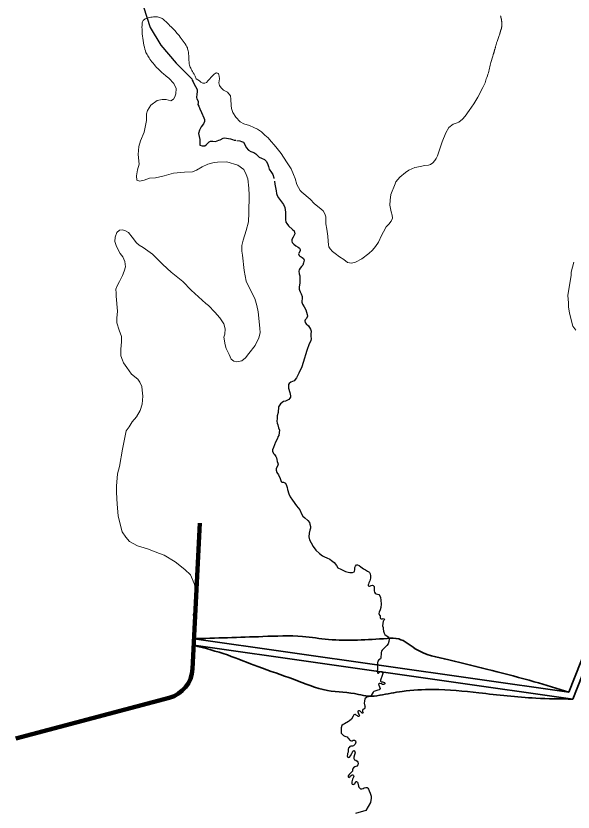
# Model space of a CAD drawing. Extents: x 553962 to 842807, y 8883888 to 9032388.
# Drawn here: x 745215 to 746993, y 8953648 to 8956187 of the extents above; entities that cross this region are included whole.
import ezdxf

# ---------------------------------------------------------------- set-up
doc = ezdxf.new("R2010")
doc.units = 0
doc.header["$LTSCALE"] = 200
for name, color, linetype, lineweight in [('24', 7, 'Continuous', 25), ('7', 7, 'Continuous', 90), ('8', 7, 'Continuous', 13)]:
    doc.layers.add(name, color=color, linetype=linetype, lineweight=lineweight)

msp = doc.modelspace()

# ---------------------------------------------------------------- linework, layer by layer
at = {"layer": '24'}
for points in [[(745164.6, 8957914.2), (745215.4, 8957855.9), (745248.1, 8957804.4), (745272.3, 8957745.8), (745388, 8957410.4), (745428.9, 8957189.4), (745451.8, 8956972.2), (745453.7, 8956901.6), (745467.7, 8956802.6), (745520, 8956644.2), (745577.4, 8956515), (745592.3, 8956470.8), (745605.1, 8956415.6), (745612.4, 8956345.1), (745611.7, 8956249.8), (745643.2, 8956150.5), (745677.6, 8956094.2), (745726.6, 8956036.8), (745776.2, 8955987)], [(745776.2, 8955987), (745777.3, 8955982.8), (745780.4, 8955977.4), (745783.5, 8955969.7), (745788.5, 8955961.6), (745792.3, 8955955.1), (745793.5, 8955951.2), (745793.5, 8955944.7), (745792, 8955937.4), (745791.6, 8955927), (745792.7, 8955922.8), (745796.2, 8955915.5), (745797, 8955910.1), (745795.5, 8955904.6)], [(745795.5, 8955904.6), (745798.7, 8955899.3), (745802.4, 8955891.4), (745806.7, 8955879.7), (745815.1, 8955862.3), (745817.2, 8955857), (745816.7, 8955850.6), (745813.5, 8955843.2), (745806.1, 8955833.1), (745800.3, 8955823.1), (745797.6, 8955812), (745801.9, 8955792.9), (745801.9, 8955780.2), (745801.9, 8955775.1)], [(745801.9, 8955775.5), (745809.8, 8955773.2), (745814.5, 8955772.5), (745817.8, 8955773.2), (745822.5, 8955775.8), (745828.2, 8955782.8), (745831.2, 8955786.2), (745835.5, 8955787.5), (745843.2, 8955787.5), (745851.8, 8955787.2), (745862.2, 8955790.5), (745866.5, 8955792.5), (745875.8, 8955797.8), (745881.5, 8955798.8), (745886.8, 8955797.8), (745900.2, 8955795.5), (745905.8, 8955793.5), (745911.8, 8955791.5), (745916.6, 8955790.9)], [(745919.6, 8955789.7), (745929.6, 8955788.8), (745934.3, 8955787.1), (745941, 8955784.1), (745946, 8955774.8), (745949.3, 8955768.1), (745956.6, 8955759.5), (745964.3, 8955754.8), (745973.6, 8955751.8), (745980.6, 8955747.8), (745987, 8955741.5), (745991.6, 8955736.5), (745998.3, 8955733.8), (746008.3, 8955729.5), (746015, 8955723.2), (746019, 8955713.9), (746020.6, 8955706.5), (746023.4, 8955698.3), (746030.4, 8955688.3), (746034.8, 8955681.3), (746037.4, 8955671.3), (746038.2, 8955668.8)], [(746040.4, 8955660.6), (746041.4, 8955650.4), (746045.4, 8955629.4), (746046.8, 8955620.7), (746048.8, 8955614.1), (746053.1, 8955606.8), (746068.8, 8955585.8), (746073.5, 8955576.2), (746075.2, 8955561.2), (746075.5, 8955550.5), (746075.5, 8955537.6), (746076.2, 8955529.6), (746079.5, 8955525.2), (746084.5, 8955518.2), (746097.8, 8955506.2), (746103.2, 8955501.9), (746104.5, 8955491.9), (746103.5, 8955489.9), (746099.2, 8955481.7), (746095.5, 8955474.4), (746095.5, 8955469.4), (746096.8, 8955464.7), (746102.2, 8955459.1), (746108.5, 8955453.8), (746115.5, 8955449.4), (746119.5, 8955446.8), (746121.5, 8955442.4), (746121.8, 8955437.8), (746117.5, 8955430.8), (746116.5, 8955428.1), (746118.5, 8955423.5), (746120.8, 8955421.5), (746124.8, 8955418.8), (746128.5, 8955416.5), (746132.2, 8955413.8), (746133.5, 8955411.5), (746134.2, 8955408.1), (746133.8, 8955403.8), (746132.8, 8955399.8), (746130.2, 8955391.9), (746126.5, 8955387.9), (746121.5, 8955382.6), (746119.2, 8955377.3), (746118.2, 8955373.3), (746119.2, 8955364.6), (746120.5, 8955358.3), (746120.7, 8955338)], [(746120.7, 8955338), (746120.5, 8955336), (746118.8, 8955322.3), (746118.8, 8955316.3), (746120.2, 8955312.3), (746121.5, 8955307.3), (746124.8, 8955301), (746127.9, 8955292.8), (746128.2, 8955285.1), (746126.9, 8955279.1), (746126.9, 8955274.1), (746128.9, 8955268.2), (746134.6, 8955259.5), (746140.2, 8955249.8), (746144.6, 8955234.8), (746144.9, 8955229.5), (746142.2, 8955222.2), (746137.9, 8955218.5), (746136.6, 8955214.5), (746137.6, 8955209.5), (746140.6, 8955205.6), (746148.6, 8955198.6), (746155.3, 8955188.3), (746156.6, 8955182.3), (746156.3, 8955172.3), (746156.3, 8955164.4), (746157, 8955158.7), (746156.3, 8955151.4), (746151, 8955141.7), (746143, 8955120.1), (746131.8, 8955081.5), (746127.2, 8955067.9), (746117.2, 8955047.6), (746110.2, 8955032.9), (746102.8, 8955023.9), (746091.8, 8955019.3), (746086.5, 8955015.4), (746084.8, 8955011.4), (746084.8, 8955006.1), (746084.8, 8954999.7), (746088.5, 8954985.8), (746091.5, 8954975.8), (746091.1, 8954971.8), (746089.1, 8954968.1), (746085.8, 8954964.4), (746079.8, 8954960.8), (746075.1, 8954959.1), (746068.8, 8954957.4), (746059.1, 8954950.1), (746053.1, 8954941.1), (746052.1, 8954922.5), (746048.8, 8954911.5), (746048.1, 8954903.8), (746047.8, 8954894.6), (746048.5, 8954888.6), (746050.5, 8954882.9), (746053.1, 8954873.3), (746055.5, 8954866), (746055.1, 8954858.3), (746053.8, 8954849.3), (746051.1, 8954844.6), (746049.5, 8954840), (746042.8, 8954828), (746036.5, 8954810.7), (746034.1, 8954803.3), (746033.5, 8954798.3), (746037.8, 8954790.7), (746040.5, 8954788.4), (746044.8, 8954782.4), (746046.5, 8954778.1), (746047.5, 8954772.4), (746048.8, 8954765.8), (746050.8, 8954761.1), (746051.5, 8954757.4), (746049.5, 8954751.1), (746045.8, 8954744.5), (746045.8, 8954739.1), (746047.8, 8954731.1), (746052.5, 8954723.5), (746057.8, 8954711.8), (746060.8, 8954702.2), (746063.5, 8954700.2), (746066.5, 8954700.5), (746069.1, 8954700.2), (746075.1, 8954697.5), (746078.5, 8954689.5), (746080.5, 8954683.2), (746081.8, 8954677.2), (746085.8, 8954663), (746090.5, 8954653.3), (746097.8, 8954643.3), (746110.5, 8954625), (746120.5, 8954611.7), (746125.8, 8954599.7), (746130.8, 8954592.1), (746137.1, 8954586.4), (746146.8, 8954578.4), (746151.5, 8954572.2), (746153.2, 8954566.5), (746154.5, 8954559.2), (746154.5, 8954553.9)], [(746154.5, 8954553.9), (746152.9, 8954547.5), (746150.5, 8954538.2), (746149.9, 8954525.6), (746151.9, 8954516.2), (746156.9, 8954507.2), (746163.9, 8954495.6), (746172.2, 8954483.9), (746183.9, 8954472.6), (746193, 8954465.1), (746200, 8954462.1), (746207.3, 8954459.4), (746216.3, 8954455.1), (746222, 8954450.4), (746230.6, 8954444.4), (746238, 8954434.4), (746242.6, 8954427.1), (746251.3, 8954423.1), (746257.6, 8954419.8), (746266.6, 8954415.8), (746275.3, 8954413.1), (746280.3, 8954412.1), (746289.3, 8954412.1), (746294.6, 8954414.1), (746295.6, 8954416.8), (746296.3, 8954420.8), (746296.3, 8954425.8), (746296, 8954428.5), (746298.3, 8954432.8), (746302, 8954436.4), (746304.3, 8954436.4), (746310.3, 8954434.8), (746315.3, 8954430.8), (746323.6, 8954423.8), (746330.6, 8954420.5), (746336.3, 8954416.5), (746341.3, 8954414.5), (746343.3, 8954412.8), (746345.3, 8954408.5), (746346.6, 8954401.5), (746346.6, 8954393.8), (746344.6, 8954385.5), (746340.6, 8954379.2), (746339.8, 8954375.6), (746338.8, 8954372.9), (746339.1, 8954370.6), (746340.8, 8954368.6), (746343.1, 8954368.6), (746345.8, 8954370.2), (746348.1, 8954371.2), (746352.5, 8954371.6), (746355.1, 8954371.2), (746357.8, 8954368.2), (746358.1, 8954360.9), (746358.1, 8954353.6), (746358.8, 8954349.3), (746361.1, 8954345.9), (746364.8, 8954344.6), (746369.1, 8954343.6), (746372.5, 8954341.9), (746375.8, 8954337.9), (746377.8, 8954332.6), (746378.8, 8954324), (746380.1, 8954311), (746378.8, 8954301), (746377.1, 8954293), (746374.1, 8954286.3), (746372.5, 8954281.3), (746375.5, 8954276.7), (746377.1, 8954274.7), (746377.5, 8954271), (746377.5, 8954268), (746377.8, 8954266), (746380.5, 8954264.5), (746384.2, 8954265.1), (746387.2, 8954265.8), (746390.5, 8954263.1), (746389.2, 8954259.5), (746387.2, 8954257.1), (746385.5, 8954249.5), (746384.9, 8954242.2), (746386.2, 8954236.8), (746387.2, 8954232.5), (746388.2, 8954225.5), (746390.2, 8954218.5), (746392.2, 8954214.5), (746399.5, 8954209.5), (746402.9, 8954206.9), (746404.9, 8954203.5), (746405.5, 8954199.5), (746405.2, 8954192.6), (746402.9, 8954185.2), (746398.5, 8954179.6), (746393.5, 8954174.6), (746383.2, 8954164.7), (746381.2, 8954161.7), (746380.2, 8954156.7), (746379.8, 8954149.7), (746379.5, 8954146), (746379.2, 8954140.7), (746377.8, 8954137.1)], [(746377.8, 8954137.1), (746373.2, 8954134.1), (746369.8, 8954129.4), (746368.2, 8954124.4), (746368.5, 8954115.7), (746368.2, 8954106.1), (746367.2, 8954096.8), (746368.2, 8954092.8), (746369.8, 8954090.8), (746372.2, 8954091.8), (746374.5, 8954094.1), (746376.5, 8954095.8), (746379.8, 8954097.1), (746383.2, 8954096.4), (746384.5, 8954093.8), (746385.5, 8954090.1), (746382.5, 8954080.4), (746378.9, 8954072.5), (746377.9, 8954068.9), (746378.2, 8954065.9), (746380.2, 8954063.2), (746382.2, 8954063.2), (746384.5, 8954063.2), (746391.2, 8954061.5), (746392.2, 8954059.9), (746391.9, 8954056.9), (746388.9, 8954055.6), (746384.9, 8954055.6), (746381.2, 8954056.9), (746376.5, 8954058.2), (746373.5, 8954058.5), (746371.9, 8954056.6), (746372.5, 8954052.6), (746375.2, 8954048.2), (746376.9, 8954042.2), (746374.2, 8954037.9), (746369.5, 8954037.6), (746363.2, 8954034.9), (746356.9, 8954032.9), (746354.5, 8954030.2), (746351.8, 8954025.5), (746346.6, 8954016.9), (746334.2, 8954014.8), (746328.6, 8954009.4), (746326.7, 8954002.3), (746326, 8953996.1), (746328.4, 8953986.4), (746329.5, 8953983.4), (746328.4, 8953980.4), (746326, 8953977.8), (746321.9, 8953975.5), (746320.9, 8953972.1), (746321.3, 8953969.1), (746322.4, 8953965.2), (746321.1, 8953963.5), (746320, 8953963.7), (746318.3, 8953965), (746315.9, 8953967.6), (746314.2, 8953969.3), (746312.9, 8953970.6), (746311, 8953971.6), (746308.4, 8953971.6), (746305.9, 8953970.6), (746305.7, 8953968.4), (746306.7, 8953964.6), (746307.8, 8953961.8), (746309.9, 8953958.4), (746311, 8953956), (746310.4, 8953954.1), (746308.7, 8953952.8), (746306.7, 8953953), (746304.4, 8953955.4), (746300.7, 8953957.9), (746298.4, 8953959.6), (746296.2, 8953959.9), (746293.2, 8953958.1), (746290.6, 8953954.7), (746285.5, 8953944.9), (746279.8, 8953939.2), (746275.6, 8953937.2), (746263.8, 8953930), (746258.8, 8953928), (746255, 8953924.8), (746252.2, 8953917.3), (746252.4, 8953904.5), (746253.2, 8953900.2), (746255.8, 8953896.8), (746257.8, 8953894.4), (746259.9, 8953892.5), (746264.4, 8953890.5), (746267.8, 8953889.3), (746271.9, 8953888), (746274.3, 8953885.6), (746277.3, 8953881.6), (746279.2, 8953878.6), (746280.9, 8953877.1), (746282.8, 8953876.4), (746285.6, 8953875.8), (746288.2, 8953876), (746291, 8953877.3), (746293.1, 8953877.7)], [(746293.1, 8953877.7), (746295.3, 8953877.5), (746298.1, 8953875.1), (746299.4, 8953871.1), (746297.9, 8953865.1), (746296.6, 8953863.4), (746291.9, 8953859.5), (746288.9, 8953858.9), (746283.3, 8953858.2), (746280.7, 8953857.6), (746278, 8953854.8), (746276, 8953853.1), (746275.2, 8953848.2), (746275.4, 8953842.2), (746274.7, 8953839.4), (746273.2, 8953835.5), (746272.4, 8953832.1), (746271.5, 8953827.6), (746272.8, 8953825), (746275.4, 8953822.7), (746279.5, 8953823.8), (746282.9, 8953827.8), (746287, 8953835.3), (746288.5, 8953839.2), (746290.2, 8953843), (746292.7, 8953844.3), (746295.1, 8953843.7), (746296.8, 8953840.5), (746297.5, 8953837.5), (746295.3, 8953830.6), (746293.2, 8953823.5), (746293.6, 8953819.7), (746295.5, 8953815.2), (746299.2, 8953813.9), (746303.9, 8953810.9), (746306.2, 8953807.9), (746307.1, 8953803.6), (746306, 8953798.7), (746302.4, 8953794.8), (746296.4, 8953792.7), (746292.3, 8953789.7), (746289.3, 8953785), (746288.7, 8953778.4), (746285.9, 8953775.2), (746277.8, 8953767.9), (746275.4, 8953763.8), (746274.8, 8953761.2), (746276.9, 8953759.1), (746280.8, 8953761.2), (746284.6, 8953764.7), (746287.6, 8953766.6), (746290.4, 8953766.8), (746292.1, 8953765.3), (746292.6, 8953761.7), (746288.9, 8953753.1), (746286.6, 8953744.3), (746286.8, 8953739.8), (746288.3, 8953737.2), (746290.6, 8953736.6), (746293, 8953737), (746295.8, 8953737.9), (746298.1, 8953743.7), (746299.6, 8953745.6), (746302, 8953745.8), (746304.6, 8953743.7), (746306.1, 8953740.5), (746308, 8953731.5), (746309.3, 8953728.3), (746311, 8953725.7), (746314.4, 8953722.9), (746318.3, 8953722.5), (746322.8, 8953723.5), (746326.2, 8953725.7), (746331.8, 8953727.2), (746335.7, 8953727), (746338, 8953724.6), (746340.2, 8953721.8), (746341.9, 8953716.3), (746344.7, 8953708.2), (746348.3, 8953699.4), (746348.1, 8953692.5), (746346.2, 8953678.4)], [(746346.2, 8953678.4), (746330.9, 8953653.4), (746298.2, 8953643.5)]]:
    msp.add_lwpolyline(points, dxfattribs=at)
msp.add_spline([(746320.5, 8952725.9), (746386.2, 8952936.5), (746754.7, 8953055.1), (747110, 8953226.2), (747465.2, 8953450.1), (747715.3, 8953581.7), (748044.2, 8953739.7), (748241.6, 8953884.6), (748728.5, 8954174.2), (748978.5, 8954147.9), (749307.5, 8954240.1), (749439.1, 8954503.4), (749689.1, 8954766.8)], degree=3, dxfattribs=at)
at = {"layer": '7'}
for p, q in [((745778.7, 8954104.7), (745802.2, 8954569.7)), ((745215.2, 8953883.4), (745704.4, 8954013.1))]:
    msp.add_line(p, q, dxfattribs=at)
msp.add_arc((745678.8, 8954109.8), 100, 284.8484, 357.1055, dxfattribs=at)
at = {"layer": '8'}
for points in [[(746764.4, 8956173.1), (746764.5, 8956172.5), (746764.5, 8956171.8), (746764.6, 8956171.1), (746764.7, 8956170.3), (746764.8, 8956169.4), (746764.8, 8956168.4), (746764.9, 8956167.4), (746765, 8956166.4), (746765.1, 8956165.4), (746765.2, 8956164.4), (746765.2, 8956163.4), (746765.2, 8956162.6), (746765.3, 8956161.8), (746765.3, 8956161.1), (746765.3, 8956160.5), (746765.2, 8956159.9), (746765.2, 8956159.4), (746765.2, 8956158.8), (746765.1, 8956158.3), (746765.1, 8956157.8), (746765.1, 8956157.2), (746765.1, 8956156.6), (746765.1, 8956156), (746765, 8956155.3), (746765, 8956154.6), (746765, 8956153.9), (746764.9, 8956153.2), (746764.8, 8956152.4), (746764.7, 8956151.6), (746764.6, 8956150.8), (746764.5, 8956150.1), (746764.4, 8956149.3), (746764.2, 8956148.5), (746764.1, 8956147.8), (746763.9, 8956147.1), (746763.7, 8956146.4), (746763.5, 8956145.8), (746763.3, 8956145.2), (746763.1, 8956144.7), (746762.9, 8956144.2), (746762.7, 8956143.7), (746762.5, 8956143.2), (746762.3, 8956142.6), (746762.1, 8956142.1), (746761.9, 8956141.5), (746761.7, 8956140.9), (746761.5, 8956140.3), (746761.3, 8956139.7), (746761.1, 8956139.2), (746760.9, 8956138.6), (746760.8, 8956138.1), (746760.7, 8956137.6), (746760.6, 8956137.2), (746760.5, 8956136.7), (746760.3, 8956136.2), (746760.2, 8956135.5), (746759.9, 8956134.6), (746759.6, 8956133.4), (746759.1, 8956131.9), (746758.4, 8956129.9), (746757.6, 8956127.4), (746756.6, 8956124.6), (746755.5, 8956121.5), (746754.4, 8956118.2)], [(746761.3, 8956187.2), (746761.4, 8956187), (746761.4, 8956186.7), (746761.5, 8956186.3), (746761.6, 8956186), (746761.6, 8956185.6), (746761.7, 8956185.2), (746761.8, 8956184.8), (746761.9, 8956184.3), (746762, 8956183.8), (746762.1, 8956183.2), (746762.2, 8956182.7), (746762.3, 8956182.1), (746762.5, 8956181.4), (746762.6, 8956180.8), (746762.8, 8956180.1), (746763, 8956179.4), (746763.2, 8956178.8), (746763.3, 8956178.1), (746763.5, 8956177.4), (746763.7, 8956176.7), (746763.8, 8956176.1), (746764, 8956175.4), (746764.1, 8956174.8), (746764.2, 8956174.2), (746764.3, 8956173.7), (746764.4, 8956173.1)], [(746754.4, 8956118.2), (746753.3, 8956114.8), (746752.1, 8956111.5), (746751.1, 8956108.4), (746750.1, 8956105.6), (746749.3, 8956103.1), (746748.7, 8956101), (746748.1, 8956099.2), (746747.6, 8956097.5), (746747.2, 8956096), (746746.8, 8956094.5), (746746.4, 8956093.1), (746746, 8956091.6), (746745.5, 8956090), (746745.1, 8956088.4), (746744.6, 8956086.7), (746744.1, 8956084.9), (746743.6, 8956083.3), (746743.1, 8956081.7), (746742.7, 8956080.2), (746742.3, 8956078.8), (746742, 8956077.7), (746741.7, 8956076.7), (746741.4, 8956075.9), (746741.2, 8956075.2), (746741, 8956074.6), (746740.9, 8956074.1), (746740.8, 8956073.7), (746740.7, 8956073.3), (746740.6, 8956073), (746740.6, 8956072.7), (746740.5, 8956072.4), (746740.4, 8956072.1), (746740.4, 8956071.8), (746740.3, 8956071.4), (746740.2, 8956071), (746740.1, 8956070.5)], [(746740.1, 8956070.5), (746739.9, 8956070), (746739.7, 8956069.4), (746739.4, 8956068.7), (746739.2, 8956068), (746738.9, 8956067.2), (746738.6, 8956066.4), (746738.3, 8956065.5), (746738, 8956064.7), (746737.7, 8956063.7), (746737.4, 8956062.7), (746737.1, 8956061.6), (746736.7, 8956060.3), (746736.3, 8956058.8), (746736.2, 8956058.6)], [(746736.2, 8956058.6), (746730.6, 8956038.4), (746729.5, 8956034.2), (746728.3, 8956029.8), (746727.1, 8956025.3), (746725.9, 8956020.6), (746724.7, 8956015.8), (746723.5, 8956011), (746722.2, 8956006.1), (746720.8, 8956001.2), (746719.3, 8955996.2), (746717.6, 8955991.2), (746715.7, 8955986.2), (746714.2, 8955982.3)], [(745703.4, 8955988.3), (745718.7, 8955971.9), (745726.3, 8955955.5), (745725.1, 8955938.5), (745721.6, 8955929.2), (745717.5, 8955921.6), (745709.3, 8955916.9), (745694.6, 8955920.4), (745681.2, 8955920.4), (745665.9, 8955917.5), (745646, 8955902.8), (745635.4, 8955885.2), (745631.3, 8955875.3), (745631.3, 8955854.2), (745627.8, 8955832.5), (745624.2, 8955816.2), (745612.5, 8955789.3), (745607.8, 8955771.1), (745605.5, 8955744.8), (745608.4, 8955714.9), (745602.6, 8955696.7), (745600.2, 8955676.8), (745600.8, 8955663.9), (745610.8, 8955660.4), (745624.8, 8955663.3), (745641.8, 8955669.8), (745660.6, 8955670.4), (745687.6, 8955676.8), (745717.5, 8955685.6), (745752.7, 8955689.1), (745778.5, 8955690.3), (745791.4, 8955695.6), (745809.6, 8955705.5), (745827.8, 8955714.3), (745847.1, 8955720.2), (745858.2, 8955721.3), (745888, 8955722.4), (745923.2, 8955711.3), (745941.9, 8955697.8), (745949.5, 8955682), (745954.8, 8955667.4), (745958.3, 8955637.5), (745958.9, 8955615.2), (745958.4, 8955559.1), (745957.2, 8955531), (745950.2, 8955502.9), (745939.6, 8955472.4), (745935.5, 8955454.8), (745936.1, 8955437.3), (745937.8, 8955424.4), (745943.8, 8955375.9), (745950.2, 8955341.3), (745964.3, 8955310.9), (745977.2, 8955286.3), (745984.2, 8955264), (745987.8, 8955243.5), (745993.1, 8955191.5), (745994.2, 8955176.2), (745989.6, 8955161), (745978.4, 8955136.4), (745957.9, 8955110.6), (745947.3, 8955097.2), (745935.6, 8955087.8), (745920.3, 8955083.7), (745910.4, 8955086), (745902.2, 8955093.1), (745895.1, 8955107.7), (745886.3, 8955126.4), (745882.2, 8955138.2), (745878.1, 8955163.3), (745881.7, 8955172.1), (745882.2, 8955189.7), (745878.1, 8955204.9), (745865.8, 8955224.9), (745850, 8955242.4), (745829.5, 8955263.5), (745820.7, 8955270.6), (745774, 8955312.9), (745747.6, 8955340.4), (745710.5, 8955370.2), (745683.5, 8955394.2), (745650.7, 8955427), (745620.8, 8955448.7), (745608.4, 8955455.7), (745600.2, 8955463.9), (745585.6, 8955482.1), (745573.8, 8955496.1), (745564.5, 8955502), (745555.7, 8955504.9), (745545.7, 8955504.3), (745537.5, 8955496.7), (745531.6, 8955481.5), (745530.4, 8955468), (745535.7, 8955451.6), (745547.4, 8955429.9), (745556.2, 8955418.8), (745562.7, 8955404.2), (745564.5, 8955386.6), (745560.3, 8955373.7), (745555.1, 8955359.1), (745545.7, 8955340.3)], [(745834.1, 8955987), (745828.5, 8955981.1), (745823.6, 8955975.2), (745817.3, 8955972.6), (745811.1, 8955972.6), (745805.1, 8955975.8), (745800.5, 8955979.8), (745790.7, 8955986.9)], [(746127, 8955624.8), (746122.1, 8955630), (746111.5, 8955650.1), (746105.6, 8955668.5), (746100.4, 8955681.3), (746093.1, 8955699.9), (746088.5, 8955706.4), (746078, 8955722.2), (746061.2, 8955748.5), (746044.1, 8955769.5), (746024.2, 8955793.3), (746019.6, 8955798.3), (746009.5, 8955807.2), (745998.6, 8955817.7), (745985.5, 8955826.5), (745974.6, 8955831.5), (745960.8, 8955838), (745942.4, 8955842.9), (745930.2, 8955849.5), (745916.4, 8955864), (745906.9, 8955878.7), (745903.1, 8955892.4), (745902.1, 8955902), (745900.8, 8955921.7), (745899.2, 8955932.8), (745890.6, 8955944.3), (745877.5, 8955950.9), (745869.6, 8955957.8), (745864.3, 8955965.3), (745862.3, 8955974.2), (745865.1, 8955987)], [(746714.2, 8955982.3), (746712, 8955974.2), (746710.4, 8955969.6), (746704.8, 8955959.1), (746688.6, 8955928.3), (746682.3, 8955917.8), (746675.8, 8955906.7), (746661, 8955886), (746647.8, 8955867.6), (746639.9, 8955857.7), (746627.7, 8955848.7), (746622.4, 8955846.4), (746610, 8955842.1), (746595.8, 8955830.9), (746586.9, 8955814.8), (746575.1, 8955785.6), (746567.5, 8955763), (746562.9, 8955750.9), (746559.6, 8955740.8), (746556, 8955732.6), (746552, 8955725.7), (746544.8, 8955718.3), (746538.2, 8955713.9), (746531.7, 8955710.9), (746518.1, 8955709.8), (746506.2, 8955707.5), (746488.1, 8955703.9), (746468.7, 8955695.1), (746458.2, 8955687.5), (746439.5, 8955672.7), (746427.3, 8955658.6), (746424.5, 8955652.2)], [(746424.5, 8955652.2), (746410.8, 8955617.7), (746408.5, 8955599.6), (746408.2, 8955584.2), (746411.8, 8955562.5), (746415.1, 8955552.1), (746416.1, 8955541.9), (746411.8, 8955532.7), (746404.9, 8955523.5), (746396, 8955514.3), (746387.5, 8955498.9), (746381.9, 8955486.7), (746371.5, 8955465.8), (746362.3, 8955451.7), (746352.4, 8955440.6), (746341.2, 8955429.7), (746318.2, 8955412.3), (746298.8, 8955401.5), (746285.4, 8955398.9), (746273.2, 8955400.8), (746260.7, 8955410.3), (746247.6, 8955418.6), (746233.7, 8955429.9), (746225.1, 8955435.8), (746217.2, 8955444.4), (746213.6, 8955451), (746212.3, 8955457.5), (746211.3, 8955468.4), (746209.7, 8955485.1), (746207.3, 8955506.8), (746203.4, 8955523.8), (746203.7, 8955532), (746203.4, 8955546.1), (746200.4, 8955555.9), (746194.8, 8955565.8), (746182.3, 8955576.3), (746167.9, 8955588.1), (746154.1, 8955603.2), (746127, 8955624.8)], [(747001.7, 8955185.4), (746992, 8955197.8), (746986, 8955217.8), (746981.1, 8955240.2), (746978.4, 8955258.9), (746977.5, 8955271.9), (746976.3, 8955296), (746980.5, 8955322.6), (746986, 8955359.2), (746986.9, 8955369.8), (746994.5, 8955401.5)], [(745545.7, 8955340.3), (745537.5, 8955324.5), (745534, 8955316.3), (745534.5, 8955303.4), (745534.5, 8955293.4), (745539.2, 8955246.1), (745536.8, 8955223.2), (745536.8, 8955208), (745544.5, 8955184.6), (745552.1, 8955165.2), (745551.5, 8955148.2), (745549.8, 8955124.8), (745550.3, 8955103.1), (745555, 8955089.7), (745558, 8955080.4), (745568.6, 8955066.3), (745583.8, 8955045.2), (745603.8, 8955028.8), (745610.8, 8955018.9), (745617.2, 8955005.4), (745618.4, 8954994.2), (745619.6, 8954974.3), (745617.8, 8954948.6), (745612, 8954929.2), (745599.7, 8954908.7), (745586.2, 8954892.3), (745576.2, 8954877.1), (745567.3, 8954864.3), (745562.6, 8954843.2), (745555, 8954805.1), (745545.6, 8954750), (745539.2, 8954726.6), (745535.7, 8954687.3), (745535.7, 8954667.4), (745538.6, 8954630.1), (745541.5, 8954592.6), (745548.6, 8954562.1), (745554.4, 8954542.2), (745566.2, 8954524.6), (745577.9, 8954511.1), (745603.1, 8954497.1), (745634.8, 8954487.7), (745673.5, 8954473.1), (745688.1, 8954467.2), (745723.6, 8954446.8), (745753.6, 8954422.2), (745772.3, 8954404.7), (745784, 8954377.1), (745788.2, 8954361.9), (745788.2, 8954333.8), (745784.6, 8954296.9), (745781.1, 8954277.5), (745783.5, 8954257.8), (745785.2, 8954233.2), (745780, 8954210.4), (745778, 8954201.1)], [(745778, 8954201.1), (746978.7, 8954030.8), (747174.4, 8954525.4), (747342, 8954690.7), (747347.4, 8954688.6)]]:
    msp.add_lwpolyline(points, dxfattribs=at)
at = {"layer": '8', "lineweight": 35}
for points in [[(745782.5, 8954180.2), (746991.5, 8954008.7), (747193, 8954518)], [(745783.5, 8954200.3), (746978.7, 8954030.8), (747174.4, 8954525.4)]]:
    msp.add_lwpolyline(points, dxfattribs=at)
at = {"layer": '8'}
for points in [[(745790.7, 8955986.9), (745784.5, 8955999.8), (745778.8, 8956010.3), (745770.2, 8956023.6), (745767.3, 8956036), (745766.4, 8956068.9), (745763, 8956083.2), (745759.7, 8956092.7), (745725.8, 8956137.6), (745709.5, 8956152.9), (745696.2, 8956166.2), (745684.2, 8956177.9), (745675.1, 8956183.1), (745658.4, 8956185), (745641.2, 8956182.2), (745625.9, 8956177.9), (745619.7, 8956171.7), (745616.8, 8956160.2), (745617.8, 8956130.2), (745621.6, 8956101.6), (745628.3, 8956072.8), (745635, 8956060.8), (745644.6, 8956046.5), (745660.8, 8956026.5), (745674.6, 8956011.8), (745691.3, 8955997.9), (745703.4, 8955988.3)], [(745865.1, 8955987), (745862.7, 8955999.9), (745860.3, 8956004.2), (745855.6, 8956006.1), (745849.8, 8956004.7), (745836.9, 8955990.8), (745834.1, 8955987)]]:
    msp.add_open_spline(points, degree=3, dxfattribs=at)
at = {"layer": '8', "lineweight": 35}
for points in [[(745778, 8954201.1), (746002.9, 8954208.2), (746129.9, 8954208.2), (746212, 8954198.9), (746399.4, 8954202), (746436.5, 8954200.4), (746489.2, 8954169.4), (746596.1, 8954133.8), (746733.9, 8954099.7), (746868.7, 8954064.1), (746978.7, 8954030.8)], [(745782.5, 8954180.2), (745889.8, 8954149.3), (745987.4, 8954112.1), (746100.4, 8954071.9), (746208.8, 8954036.2), (746308, 8954023.8), (746339, 8954017.7), (746376.1, 8954020.8), (746447.4, 8954033.1), (746546.5, 8954039.3), (746692.1, 8954028.5), (746873.3, 8954011.5), (746991.5, 8954008.7)]]:
    msp.add_spline(points, degree=3, dxfattribs=at)

doc.saveas('drawing.dxf')
